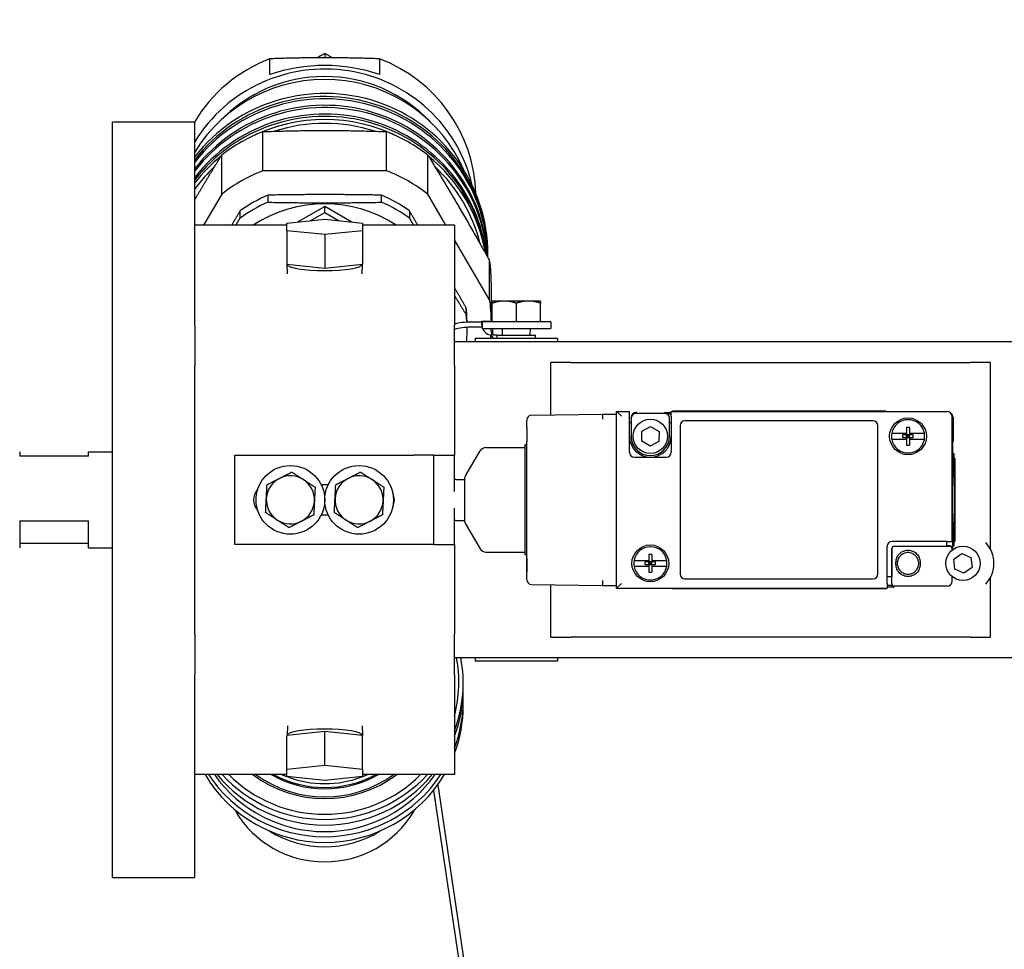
# Model space of a CAD drawing. Header units: inches. Extents: x 36 to 1719, y -84 to 1122.
# Tile 467 of 558: x 632.84 to 641.79, y 812.53 to 820.99. Entities that reach past the tile are written whole.
import ezdxf

# ---------------------------------------------------------------- set-up
doc = ezdxf.new("R2010")
doc.units = ezdxf.units.IN
doc.header["$LTSCALE"] = 48
doc.header["$MEASUREMENT"] = 0
doc.layers.add('Dimension (ANSI)', color=7, linetype='Continuous', lineweight=25)
doc.layers.add('Visible (ANSI)', color=7, linetype='Continuous', lineweight=30)
doc.styles.add('Note Text (ANSI)', font='tahoma.ttf')
doc.dimstyles.new('Architectural (ANSI)', dxfattribs={"dimscale": 48, "dimtxt": 0.125, "dimasz": 0.098425, "dimexe": 0.125, "dimexo": 0.0625, "dimgap": 0.031496, "dimtad": 0, "dimtih": 1, "dimtoh": 1, "dimdec": 4, "dimrnd": 1e-08, "dimzin": 3, "dimdsep": 46, "dimlunit": 4, "dimtxsty": 'Note Text (ANSI)', "dimcen": 0.09, "dimdle": 0.393701, "dimclrd": 256, "dimclre": 256, "dimclrt": 256, "dimadec": 0, "dimazin": 3, "dimtfac": 0.96, "dimtofl": 0, "dimtmove": 0, "dimatfit": 3, "dimfxl": 1, "dimfrac": 2, "dimtolj": 1, "dimtzin": 12, "dimlwd": -1, "dimlwe": -1, "dimarcsym": 0})

# ---------------------------------------------------------------- blocks, each defined once
blk = doc.blocks.new('*D22')
at = {"layer": 'Defpoints', "color": 0, "transparency": 16777216}
for p in [(690.0142, 1004.0529), (597.7408, 757.4914), (727.9177, 757.4914)]:
    blk.add_point(p, dxfattribs=at)
at = {"layer": 'Dimension (ANSI)', "transparency": 16777216}
for p, q in [((687.0142, 1004.0529), (591.7408, 1004.0529)), ((597.7408, 999.3285), (597.7408, 903.5717)), ((597.7408, 762.2158), (597.7408, 892.9726)), ((724.9177, 757.4914), (591.7408, 757.4914))]:
    blk.add_line(p, q, dxfattribs=at)
for points in [[(596.9534, 999.3285), (598.5282, 999.3285), (597.7408, 1004.0529)], [(596.9534, 762.2158), (598.5282, 762.2158), (597.7408, 757.4914)]]:
    blk.add_solid(points, dxfattribs=at)
at = {"layer": 'Dimension (ANSI)', "transparency": 16777216, "insert": (577.7824, 902.0599), "char_height": 6, "attachment_point": 1, "style": 'Note Text (ANSI)'}
blk.add_mtext('\\A1;20\'-6 9/16"', dxfattribs=at)

msp = doc.modelspace()

# ---------------------------------------------------------------- linework, layer by layer
at = {"layer": 'Visible (ANSI)'}
for p, q in [((635.61158, 820.67941), (635.54049, 820.63899)), ((635.61158, 820.67941), (635.61158, 820.63919)), ((635.68266, 820.63899), (635.61158, 820.67941)), ((635.11192, 820.48638), (635.11192, 820.62976)), ((636.11124, 820.62976), (636.11124, 820.48638)), ((634.43048, 820.0539), (633.68048, 820.0539)), ((633.68048, 813.1789), (633.68048, 820.0539)), ((634.43048, 818.29607), (634.43048, 820.0539)), ((635.04853, 819.61121), (635.04853, 819.96712)), ((636.17463, 819.61121), (636.17463, 819.96712)), ((634.67435, 819.39846), (634.67435, 819.75437)), ((636.54881, 819.39846), (636.54881, 819.75437)), ((636.17463, 819.61121), (635.04853, 819.61121)), ((634.67435, 819.39846), (634.50899, 819.1164)), ((635.09499, 819.38929), (635.09499, 819.32469)), ((636.12817, 819.32469), (636.12817, 819.38929)), ((636.71417, 819.1164), (636.54881, 819.39846)), ((634.84147, 819.18055), (634.84147, 819.24515)), ((635.61158, 819.28532), (635.36447, 819.14482)), ((635.47941, 819.15634), (635.61158, 819.23149)), ((635.85869, 819.14482), (635.61158, 819.28532)), ((635.61158, 819.23149), (635.61158, 819.28532)), ((635.61158, 819.23149), (635.74374, 819.15634)), ((636.38169, 819.24515), (636.38169, 819.18055)), ((635.26658, 819.135), (635.61158, 819.16959)), ((635.26658, 819.06583), (635.26658, 819.135)), ((635.61158, 819.16959), (635.95658, 819.135)), ((635.95658, 819.135), (635.95658, 819.06583)), ((635.26658, 819.1164), (634.43048, 819.1164)), ((635.26658, 819.06583), (635.26658, 818.76054)), ((635.61158, 819.03124), (635.26658, 819.06583)), ((635.95658, 819.06583), (635.61158, 819.03124)), ((635.61158, 819.03124), (635.61158, 818.72595)), ((636.79268, 819.1164), (635.95658, 819.1164)), ((635.95658, 819.06583), (635.95658, 818.76054)), ((636.79268, 819.1164), (636.79268, 818.20745)), ((637.11185, 818.43805), (636.79268, 818.98247)), ((637.09658, 818.82421), (637.09658, 818.852)), ((635.26658, 818.76054), (635.61158, 818.72595)), ((635.27164, 818.6717), (635.26883, 818.76031)), ((635.61158, 818.72595), (635.95658, 818.76054)), ((635.95152, 818.6717), (635.95433, 818.76031)), ((637.11185, 818.43805), (637.11185, 818.79396)), ((637.12733, 818.2414), (637.12733, 818.58121)), ((637.24568, 818.42565), (637.13618, 818.42565)), ((637.13618, 818.23765), (637.13618, 818.40609)), ((637.46468, 818.42565), (637.24568, 818.42565)), ((637.35518, 818.23765), (637.35518, 818.40609)), ((637.57418, 818.42565), (637.46468, 818.42565)), ((637.57418, 818.23765), (637.57418, 818.40609)), ((636.89828, 818.29938), (636.89828, 818.36398)), ((634.43048, 818.20745), (634.43048, 818.29607)), ((637.04189, 818.23365), (636.93564, 818.23365)), ((637.04189, 818.2414), (637.13618, 818.2414)), ((637.04189, 818.21015), (637.04189, 818.2414)), ((637.66768, 818.23765), (637.04268, 818.23765)), ((637.04268, 818.23765), (637.04268, 818.17515)), ((637.24568, 818.23765), (637.13618, 818.23765)), ((637.13618, 818.23765), (637.13618, 818.23765)), ((637.35518, 818.23765), (637.24568, 818.23765)), ((637.46468, 818.23765), (637.35518, 818.23765)), ((637.57418, 818.23765), (637.46468, 818.23765)), ((637.57418, 818.23765), (637.57418, 818.23765)), ((637.66768, 818.23765), (637.66768, 818.17515)), ((634.43048, 818.20745), (634.43048, 817.83814)), ((636.79268, 817.83814), (636.79268, 818.20745)), ((636.90658, 818.15523), (636.90658, 818.18592)), ((637.04268, 818.18665), (636.93564, 818.18665)), ((637.04268, 818.17515), (637.66768, 818.17515)), ((637.12622, 818.14765), (637.12622, 818.17515)), ((637.13827, 818.17515), (637.13827, 818.14765)), ((637.23003, 818.1164), (637.22768, 818.17515)), ((637.48033, 818.1164), (637.48268, 818.17515)), ((642.66768, 818.0539), (636.79268, 818.0539)), ((636.98018, 818.08515), (636.98018, 818.0539)), ((637.73018, 818.08515), (636.98018, 818.08515)), ((637.1284, 818.1164), (637.12945, 818.1164)), ((637.18153, 818.1164), (637.15032, 818.1164)), ((637.18153, 818.1164), (637.52883, 818.1164)), ((637.18153, 818.08515), (637.18153, 818.1164)), ((637.52883, 818.08515), (637.52883, 818.1164)), ((637.73018, 818.08515), (637.73018, 818.0539)), ((637.66768, 817.38899), (637.66768, 817.8664)), ((637.85079, 817.8664), (637.66768, 817.8664)), ((637.85079, 817.8664), (641.48457, 817.8664)), ((641.66768, 817.8664), (641.48457, 817.8664)), ((641.66768, 816.1667), (641.66768, 817.8664)), ((634.43048, 815.39465), (634.43048, 817.83814)), ((636.79268, 817.83814), (636.79268, 817.02265)), ((638.26493, 815.8114), (638.26493, 817.4214)), ((638.26493, 817.4214), (638.38393, 817.4214)), ((638.26493, 817.4214), (638.30993, 817.3764)), ((638.38393, 817.3764), (638.38393, 817.4214)), ((638.76393, 817.3764), (638.76393, 817.4214)), ((638.76393, 817.4214), (641.27293, 817.4214)), ((638.77393, 817.42624), (640.71793, 817.42624)), ((637.44893, 817.27593), (637.44893, 817.34126)), ((637.49322, 817.38625), (638.13893, 817.3964)), ((638.13893, 817.3964), (638.26493, 817.3964)), ((638.38393, 817.0494), (638.38393, 817.3764)), ((638.39893, 817.35728), (638.39893, 817.36568)), ((638.39893, 817.35728), (638.39893, 817.1944)), ((638.44964, 817.41069), (638.44393, 817.41069)), ((638.70393, 817.40228), (638.44393, 817.40228)), ((638.70393, 817.41069), (638.76393, 817.41069)), ((638.76393, 817.3964), (638.72741, 817.3964)), ((638.74893, 817.358), (638.74893, 817.35728)), ((638.74893, 817.1944), (638.74893, 817.35728)), ((638.76393, 817.3764), (638.76393, 817.0494)), ((640.59893, 817.3364), (638.88893, 817.3364)), ((641.31793, 816.2384), (641.31793, 817.3764)), ((641.32722, 817.36569), (641.32722, 817.1464)), ((637.44893, 817.27593), (637.44893, 817.14686)), ((638.38393, 817.3194), (638.38909, 817.3194)), ((638.39893, 817.3164), (638.38393, 817.3164)), ((638.38893, 817.3194), (638.38893, 817.3164)), ((638.49536, 817.15038), (638.49652, 817.24043)), ((638.49652, 817.24043), (638.57509, 817.28446)), ((638.57509, 817.28446), (638.65251, 817.23842)), ((638.65251, 817.23842), (638.65134, 817.14836)), ((638.76393, 817.3164), (638.74893, 817.3164)), ((638.84393, 817.2914), (638.84393, 815.9414)), ((640.64393, 815.9414), (640.64393, 817.2914)), ((640.90393, 817.27395), (640.90393, 817.2219)), ((640.93193, 817.27395), (640.93193, 817.2219)), ((637.44893, 816.08593), (637.44893, 817.14686)), ((638.57277, 817.10434), (638.49536, 817.15038)), ((638.65134, 817.14836), (638.57277, 817.10434)), ((640.7692, 817.2219), (640.90393, 817.2219)), ((640.90393, 817.1669), (640.7692, 817.1669)), ((640.87174, 817.1804), (640.87174, 817.2084)), ((640.90393, 817.2084), (640.87174, 817.2084)), ((640.90393, 817.1804), (640.87174, 817.1804)), ((640.90393, 817.2219), (640.90393, 817.2084)), ((640.90393, 817.1804), (640.90393, 817.2084)), ((640.91793, 817.1944), (640.90393, 817.2084)), ((640.93193, 817.2084), (640.90393, 817.2084)), ((640.90393, 817.1804), (640.91793, 817.1944)), ((640.90393, 817.1804), (640.90393, 817.1669)), ((640.93193, 817.1804), (640.90393, 817.1804)), ((640.90393, 817.1669), (640.90393, 817.11485)), ((640.93193, 817.2084), (640.91793, 817.1944)), ((640.91793, 817.1944), (640.93193, 817.1804)), ((640.93193, 817.2219), (641.06666, 817.2219)), ((640.93193, 817.2219), (640.93193, 817.2084)), ((640.96413, 817.2084), (640.93193, 817.2084)), ((640.93193, 817.1804), (640.93193, 817.2084)), ((640.96413, 817.1804), (640.93193, 817.1804)), ((640.93193, 817.1804), (640.93193, 817.1669)), ((640.93193, 817.1669), (640.93193, 817.11485)), ((641.06666, 817.1669), (640.93193, 817.1669)), ((640.96413, 817.1804), (640.96413, 817.2084)), ((641.32188, 817.1464), (641.31793, 817.1464)), ((641.32188, 817.1464), (641.32188, 816.1734)), ((641.32722, 817.1464), (641.32188, 817.1464)), ((636.89231, 816.83554), (637.0265, 817.06199)), ((637.07812, 817.0914), (637.43393, 817.0914)), ((637.43393, 816.1164), (637.43393, 817.1164)), ((637.44893, 817.1164), (637.43393, 817.1164)), ((632.83673, 817.0539), (632.83673, 817.01434)), ((633.46173, 817.01434), (632.83673, 817.01434)), ((633.46173, 817.01434), (633.46173, 817.0539)), ((633.46173, 817.0539), (633.68048, 817.0539)), ((634.79268, 817.02265), (636.41768, 817.02265)), ((634.79268, 816.21015), (634.79268, 817.02265)), ((636.60518, 817.02265), (636.41768, 817.02265)), ((636.60518, 817.02265), (636.79268, 817.02265)), ((636.60518, 816.21015), (636.60518, 817.02265)), ((636.79268, 816.69309), (636.79268, 817.02265)), ((638.42893, 817.0044), (638.71893, 817.0044)), ((641.34277, 816.9944), (641.34277, 816.2384)), ((636.80293, 816.8029), (636.88393, 816.8029)), ((636.88393, 816.80496), (636.88393, 816.42784)), ((635.57815, 816.75702), (635.64501, 816.75702)), ((636.79268, 816.21015), (636.79268, 816.5397)), ((635.64501, 816.47577), (635.57815, 816.47577)), ((636.80293, 816.4299), (636.88393, 816.4299)), ((632.83673, 816.42653), (633.46173, 816.42653)), ((632.83673, 816.42653), (632.83673, 816.1789)), ((633.46173, 816.1789), (633.46173, 816.42653)), ((636.89231, 816.39725), (637.0265, 816.17081)), ((633.46173, 816.21845), (632.83673, 816.21845)), ((633.46173, 816.1789), (633.68048, 816.1789)), ((636.41768, 816.21015), (634.79268, 816.21015)), ((636.60518, 816.21015), (636.41768, 816.21015)), ((636.60518, 816.21015), (636.79268, 816.21015)), ((636.79268, 816.21015), (636.79268, 815.39465)), ((640.72793, 815.8564), (640.72793, 816.1934)), ((640.77179, 816.1734), (640.77179, 816.05102)), ((640.77205, 815.8514), (640.77205, 816.1734)), ((641.27293, 816.2384), (640.77293, 816.2384)), ((640.79293, 816.19454), (641.26893, 816.19454)), ((640.79293, 816.19428), (641.29793, 816.19428)), ((641.26893, 816.2384), (641.26893, 816.19454)), ((641.29793, 816.19735), (641.26893, 816.19735)), ((641.27293, 816.2384), (641.31793, 816.2384)), ((641.31882, 816.15907), (641.31882, 816.1734)), ((637.07812, 816.1414), (637.43393, 816.1414)), ((637.44893, 816.1164), (637.43393, 816.1164)), ((637.44893, 815.95686), (637.44893, 816.08593)), ((638.55993, 816.11795), (638.55993, 816.0659)), ((638.58793, 816.11795), (638.58793, 816.0659)), ((641.33543, 816.0751), (641.40834, 816.12798)), ((641.34477, 815.98552), (641.33543, 816.0751)), ((641.40834, 816.12798), (641.49059, 816.09128)), ((641.49059, 816.09128), (641.49993, 816.0017)), ((638.4252, 816.0659), (638.55993, 816.0659)), ((638.55993, 816.0109), (638.4252, 816.0109)), ((638.52774, 816.0244), (638.52774, 816.0524)), ((638.55993, 816.0524), (638.52774, 816.0524)), ((638.55993, 816.0244), (638.52774, 816.0244)), ((638.55993, 816.0659), (638.55993, 816.0524)), ((638.55993, 816.0244), (638.55993, 816.0524)), ((638.57393, 816.0384), (638.55993, 816.0524)), ((638.58793, 816.0524), (638.55993, 816.0524)), ((638.55993, 816.0244), (638.57393, 816.0384)), ((638.55993, 816.0244), (638.55993, 816.0109)), ((638.58793, 816.0244), (638.55993, 816.0244)), ((638.55993, 816.0109), (638.55993, 815.95885)), ((638.58793, 816.0524), (638.57393, 816.0384)), ((638.57393, 816.0384), (638.58793, 816.0244)), ((638.58793, 816.0659), (638.72266, 816.0659)), ((638.58793, 816.0659), (638.58793, 816.0524)), ((638.62013, 816.0524), (638.58793, 816.0524)), ((638.58793, 816.0244), (638.58793, 816.0524)), ((638.62013, 816.0244), (638.58793, 816.0244)), ((638.58793, 816.0244), (638.58793, 816.0109)), ((638.58793, 816.0109), (638.58793, 815.95885)), ((638.72266, 816.0109), (638.58793, 816.0109)), ((638.62013, 816.0244), (638.62013, 816.0524)), ((640.77179, 816.01977), (640.77179, 815.9164)), ((640.80793, 816.02839), (640.80793, 816.04841)), ((641.02793, 816.04841), (641.02793, 816.02838)), ((641.42702, 815.94882), (641.34477, 815.98552)), ((641.49993, 816.0017), (641.42702, 815.94882)), ((637.44893, 815.89154), (637.44893, 815.95686)), ((638.88893, 815.8964), (640.59893, 815.8964)), ((640.77179, 815.9164), (640.72793, 815.9164)), ((640.77132, 815.8514), (640.77132, 815.9164)), ((641.31882, 815.87551), (641.31882, 815.91772)), ((641.66768, 815.3664), (641.66768, 815.9101)), ((637.49322, 815.84654), (638.13893, 815.8364)), ((637.66768, 815.3664), (637.66768, 815.8438)), ((638.13893, 815.8364), (638.26493, 815.8364)), ((638.26493, 815.8114), (638.30993, 815.8564)), ((638.26493, 815.8114), (640.72793, 815.8114)), ((640.71793, 815.80655), (638.77393, 815.80655)), ((640.72793, 815.8564), (640.72793, 815.8114)), ((640.77738, 815.8364), (640.72793, 815.8364)), ((640.79293, 815.82211), (640.72793, 815.82211)), ((641.27382, 815.83051), (640.79293, 815.83051)), ((634.43048, 815.39465), (634.43048, 815.02535)), ((636.79268, 815.02535), (636.79268, 815.39465)), ((637.66768, 815.3664), (637.85079, 815.3664)), ((641.48457, 815.3664), (637.85079, 815.3664)), ((641.48457, 815.3664), (641.66768, 815.3664)), ((641.87015, 815.1789), (636.79268, 815.1789)), ((636.98018, 815.1789), (636.98018, 815.14765)), ((637.73018, 815.1789), (637.73018, 815.14765)), ((637.73018, 815.14765), (636.98018, 815.14765)), ((634.43048, 814.93673), (634.43048, 815.02535)), ((636.79268, 815.02535), (636.79268, 814.1164)), ((634.43048, 813.1789), (634.43048, 814.93673)), ((636.87158, 814.89786), (636.87158, 814.94909)), ((636.87158, 814.74053), (636.87158, 814.79176)), ((635.27164, 814.5611), (635.26883, 814.47249)), ((635.95152, 814.5611), (635.95433, 814.47249)), ((635.61158, 814.50685), (635.26658, 814.47226)), ((635.26658, 814.16697), (635.26658, 814.47226)), ((635.95658, 814.47226), (635.61158, 814.50685)), ((635.61158, 814.20156), (635.61158, 814.50685)), ((635.95658, 814.16697), (635.95658, 814.47226)), ((635.26658, 814.16697), (635.61158, 814.20156)), ((635.61158, 814.20156), (635.95658, 814.16697)), ((635.26658, 814.1164), (634.43048, 814.1164)), ((635.26658, 814.09779), (635.26658, 814.16697)), ((635.95658, 814.16697), (635.95658, 814.09779)), ((636.79268, 814.1164), (635.95658, 814.1164)), ((635.61158, 814.06321), (635.26658, 814.09779)), ((635.95658, 814.09779), (635.61158, 814.06321)), ((636.64033, 814.02407), (636.93285, 812.05996)), ((636.6006, 813.97173), (636.88637, 812.05304)), ((634.80158, 813.79005), (634.80158, 813.78069)), ((636.42158, 813.78069), (636.42158, 813.79005)), ((633.68048, 813.1789), (634.43048, 813.1789))]:
    msp.add_line(p, q, dxfattribs=at)
for centre, radius in [((638.57393, 817.1944), 0.156), ((640.91793, 817.1944), 0.1675), ((635.29908, 816.6164), 0.3125), ((635.92408, 816.6164), 0.3125), ((638.57393, 816.0384), 0.1675), ((641.41768, 816.0384), 0.156)]:
    msp.add_circle(centre, radius, dxfattribs=at)
for centre, radius, start, end in [((641.27293, 817.3764), 0.045, 0, 90), ((637.49393, 817.34126), 0.045, 90.9, 180), ((638.70393, 817.36569), 0.045, 43.032225, 89.999339), ((638.88893, 817.2914), 0.045, 90, 180), ((640.59893, 817.2914), 0.045, 0, 90), ((640.91793, 817.1944), 0.15125, 10.475682, 169.524318), ((638.57393, 817.1944), 0.19, 180, 270), ((638.57393, 817.1944), 0.175, 180, 0), ((638.57393, 817.1944), 0.19, 270, 0), ((640.91793, 817.1944), 0.15125, 169.524318, 190.475682), ((640.91793, 817.1944), 0.15125, 190.475682, 349.524318), ((640.91793, 817.1944), 0.15125, 349.524318, 10.475682), ((637.07812, 817.0314), 0.06, 90, 149.349332), ((638.42893, 817.0494), 0.045, 180, 270), ((638.71893, 817.0494), 0.045, 270, 0), ((635.29908, 816.6164), 0.219, 117.153113, 177.153113), ((635.29908, 816.6164), 0.219, 57.153113, 117.153113), ((635.29908, 816.6164), 0.219, 357.153113, 57.153113), ((635.92408, 816.6164), 0.219, 117.153113, 177.153113), ((635.92408, 816.6164), 0.219, 57.153113, 117.153113), ((635.92408, 816.6164), 0.219, 357.153113, 57.153113), ((636.80293, 816.7429), 0.06, 90, 99.83907), ((636.94393, 816.80496), 0.06, 149.349332, 180), ((635.10518, 816.6164), 0.14062, 137.621593, 222.378407), ((635.29908, 816.6164), 0.219, 177.153113, 237.153113), ((635.92408, 816.6164), 0.219, 177.153113, 237.153113), ((636.10518, 816.6164), 0.14062, 332.26429, 27.73571), ((635.29908, 816.6164), 0.219, 297.153113, 357.153113), ((635.92408, 816.6164), 0.219, 297.153113, 357.153113), ((635.29908, 816.6164), 0.219, 237.153113, 297.153113), ((635.92408, 816.6164), 0.219, 237.153113, 297.153113), ((636.80293, 816.4899), 0.06, 260.16093, 270), ((636.94393, 816.42784), 0.06, 180, 210.650668), ((637.07812, 816.2014), 0.06, 210.650668, 270), ((638.57393, 816.0384), 0.15125, 10.475682, 169.524318), ((640.77293, 816.1934), 0.045, 90, 180), ((640.79293, 816.1734), 0.02114, 90, 180), ((640.79293, 816.1734), 0.02089, 90, 180), ((641.29793, 816.1734), 0.02395, 0, 90), ((641.29793, 816.1734), 0.02089, 0, 90), ((641.41768, 816.0384), 0.281, 317.39176, 42.60824), ((638.57393, 816.0384), 0.15125, 169.524318, 190.475682), ((638.57393, 816.0384), 0.15125, 190.475682, 349.524318), ((638.57393, 816.0384), 0.15125, 349.524318, 10.475682), ((640.91293, 816.0354), 0.142, 173.682322, 186.317678), ((640.91793, 816.0384), 0.098, 179.707673, 180.292327), ((640.91793, 816.0384), 0.098, 359.707673, 0.292327), ((638.88893, 815.9414), 0.045, 180, 270), ((640.59893, 815.9414), 0.045, 270, 0), ((637.49393, 815.89154), 0.045, 180, 269.1), ((640.79293, 815.8514), 0.02929, 210.804289, 270), ((640.79293, 815.8514), 0.02161, 180, 223.960144), ((640.79293, 815.8514), 0.02089, 180, 270)]:
    msp.add_arc(centre, radius, start, end, dxfattribs=at)
for centre, major_axis, ratio, start_param, end_param in [((635.61158, 819.36823), (-1.375, 0), 0.9848078, 5.0842951, 5.7522226), ((635.61158, 819.18212), (1.375, 0), 0.9848078, 0.2211796, 2.6040774), ((635.61158, 819.35327), (1.375, 0), 0.8845519, 1.1988902, 1.9427025), ((635.61158, 819.36823), (1.375, 0), 0.9848078, 0.0276302, 1.1988902), ((635.61158, 819.08797), (-1.375, 0), 0.9848078, 3.5425537, 5.7456701), ((635.61158, 819.17585), (-1.3125, 0), 0.9848078, 3.8935484, 5.5312295), ((635.61158, 818.852), (1.485, 0), 0.9848078, 0, 2.4903896), ((635.61158, 818.82421), (1.485, 0), 0.9848078, 6.2810734, 8.7735749), ((635.61158, 818.80338), (1.485, 0), 0.9848078, 0.0122688, 2.4903896), ((635.61158, 818.74434), (1.485, 0), 0.9848078, 0.0552884, 2.4903896), ((635.61158, 818.7235), (1.485, 0), 0.9848078, 0.0714101, 2.4903896), ((635.61158, 818.66446), (1.485, 0), 0.9848078, 0.1204846, 2.4903896), ((635.61158, 818.64362), (1.485, 0), 0.9848078, 0.1392749, 2.4903896), ((635.61158, 818.61497), (-1.485, 0), 0.9848078, 4.2491849, 5.175593), ((635.61158, 818.60976), (1.455, 0), 0.9848078, 1.2527699, 1.8888228), ((635.61158, 818.58121), (1.51575, 0), 0.9848078, 1.9513834, 2.2374068), ((635.61158, 818.58121), (1.51575, 0), 0.9848078, 0.9041859, 1.1902092), ((635.61158, 818.61497), (-1.485, 0), 0.9848078, 5.4006784, 5.6319822), ((635.61158, 818.61497), (1.485, 0), 0.9848078, 0.1667148, 0.8825069), ((635.61158, 818.60976), (1.455, 0), 0.9848078, 2.3297463, 2.517946), ((635.61158, 818.2253), (-1.51575, 0), 0.9848078, 5.0929761, 5.3789995), ((635.61158, 818.2253), (-1.51575, 0), 0.9848078, 4.0457785, 4.3318019), ((635.61158, 818.60976), (1.455, 0), 0.9848078, 0.23687, 0.8118464), ((635.61158, 818.21984), (-1.295, 0), 0.9848078, 5.122721, 5.3492545), ((635.61158, 818.21984), (-1.295, 0), 0.9848078, 4.0755235, 4.3020569), ((635.61158, 818.15523), (1.295, 0), 0.9848078, 1.9811284, 2.2076618), ((635.61158, 818.14977), (-1.1775, 0), 0.9848078, 4.1271557, 5.2976222), ((635.61158, 818.15523), (1.295, 0), 0.9848078, 0.9339308, 1.1604643), ((635.61158, 818.76156), (0.34278, 0), 0.1736482, 3.1626765, 6.2621014), ((635.61158, 818.58121), (1.51575, 0), 0.9848078, 0, 0.1430117), ((635.61158, 818.2253), (1.51575, 0), 0.9848078, 0.0107829, 0.1430117), ((635.61158, 818.21984), (1.295, 0), 0.9848078, 0.0103031, 0.1132667), ((635.61158, 818.15523), (1.295, 0), 0.9848078, 0.0609077, 0.1132667), ((635.61158, 818.15523), (1.295, 0), 0.9848078, 6.2036436, 6.3072376), ((637.1284, 818.21015), (0, 0.09375), 0.9227009, 1.5707963, 1.7059854), ((637.1284, 818.21015), (0, -0.09375), 0.9227009, 5.0949885, 6.2831853), ((637.15032, 818.14765), (0, -0.0625), 0.3855165, 4.712389, 6.2831853), ((637.15032, 818.14765), (0, -0.03125), 0.3855165, 4.712389, 6.2831853), ((635.61158, 818.2253), (1.51575, 0), 0.9848078, 6.1891548, 6.2102727), ((638.13929, 817.3514), (-0.00035, 0.045), 0.0078532, 0, 1.570673), ((638.44393, 817.36568), (0, -0.04501), 0.9998766, 3.1415927, 4.712389), ((638.44393, 817.35728), (0, -0.04501), 0.9998766, 3.1415927, 4.712389), ((638.70393, 817.35728), (0, -0.04501), 0.9998766, 1.5707963, 3.1415927), ((638.70393, 817.358), (0, 0.04501), 0.9998766, 4.712389, 5.7343894), ((641.28222, 817.36568), (0.03183, 0.03183), 0.9997533, 5.4979105, 6.3707901), ((640.91793, 817.12479), (-0.26926, 0), 0.5546972, 4.6603719, 4.7644061), ((640.91793, 817.26401), (0.26926, 0), 0.5546972, 4.6603719, 4.7644061), ((638.57393, 815.96879), (-0.26926, 0), 0.5546972, 4.6603719, 4.7644061), ((638.57393, 816.10801), (0.26926, 0), 0.5546972, 4.6603719, 4.7644061), ((638.13929, 815.8814), (-0.00035, -0.045), 0.0078532, 4.7125123, 6.2831853), ((641.27381, 815.87552), (0.03183, -0.03183), 0.9997533, 5.4979105, 7.0684601), ((635.61158, 814.95603), (1.22, 0), 0.9848078, 6.029989, 6.4697608), ((635.61158, 814.94909), (1.26, 0), 0.9848078, 5.9274275, 6.4694647), ((635.61158, 814.89786), (1.26, 0), 0.9848078, 5.9274275, 6.2831853), ((635.61158, 814.79176), (1.26, 0), 0.9848078, 5.9274275, 6.3259506), ((635.61158, 814.74053), (1.26, 0), 0.9848078, 5.9274275, 6.2831853), ((635.61158, 814.47124), (-0.34278, 0), 0.1736482, 3.1626765, 6.2621014), ((635.61158, 814.74053), (-1.26, 0), 0.9848078, 0.5270527, 2.6145399), ((635.61158, 814.79176), (1.26, 0), 0.9848078, 3.7171127, 5.7076653), ((635.61158, 814.79871), (1.22, 0), 0.9848078, 3.7455416, 5.6792363), ((635.61158, 814.89786), (1.26, 0), 0.9848078, 3.8228571, 5.6019209), ((635.61158, 814.94909), (1.26, 0), 0.9848078, 3.8772284, 5.5475496), ((635.61158, 814.95603), (-1.22, 0), 0.9848078, 0.7737769, 2.3678158), ((635.61158, 814.95603), (1.075, 0), 0.9848078, 4.0574812, 5.3672967), ((635.61158, 814.95256), (-1.055, 0), 0.9848078, 0.9353327, 2.20626), ((635.61158, 814.94014), (-0.9685, 0), 0.9848078, 1.0424825, 2.0991102), ((635.61158, 814.95265), (-0.9685, 0), 0.9848078, 1.0690972, 2.0724954), ((635.61158, 814.95786), (-0.9385, 0), 0.9848078, 1.1443219, 1.1943608), ((635.61158, 814.95786), (-0.9385, 0), 0.9848078, 1.9472318, 1.9972708), ((635.61158, 814.95786), (-0.9385, 0), 0.9848078, 1.1964875, 1.9451052), ((635.61158, 814.24554), (-0.9375, 0), 0.9848078, 0.5276355, 2.6139572), ((635.61158, 814.3817), (-0.9375, 0), 0.9848078, 1.0028281, 2.1387646)]:
    msp.add_ellipse(centre, major_axis=major_axis, ratio=ratio, start_param=start_param, end_param=end_param, dxfattribs=at)
msp.add_ellipse((641.33283, 816.6164), major_axis=(0, 0.42484), ratio=0.0157112, dxfattribs=at)
for points, weights in [([(636.11124, 820.62976), (635.61158, 820.64797), (635.11192, 820.62976)], [1.56415500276, 1.67893296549, 1.56415500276]), ([(635.04853, 819.96712), (635.61158, 819.98809), (636.17463, 819.96712)], [2.21447559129, 2.38514020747, 2.21447559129]), ([(634.43048, 819.34905), (634.54798, 819.54822), (634.67435, 819.75437)], [2.29816436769, 2.28796533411, 2.21447559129]), ([(636.54881, 819.75437), (636.83033, 819.29513), (637.11185, 818.79396)], [2.21447559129, 2.38514020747, 2.21447559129]), ([(636.12817, 819.38929), (635.61158, 819.39888), (635.09499, 819.38929)], [1, 1.09052631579, 1]), ([(635.09499, 819.32469), (635.61158, 819.3151), (636.12817, 819.32469)], [1, 1.09052631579, 1]), ([(634.84147, 819.24515), (634.80219, 819.17961), (634.76453, 819.1164)], [1, 1.0127844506, 1.02195796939]), ([(636.45863, 819.1164), (636.42097, 819.17961), (636.38169, 819.24515)], [1.02195796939, 1.0127844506, 1]), ([(634.80462, 819.1164), (634.82284, 819.14809), (634.84147, 819.18055)], [1.01124318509, 1.00602221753, 1]), ([(636.38169, 819.18055), (636.40031, 819.14809), (636.41854, 819.1164)], [1, 1.00602221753, 1.01124318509]), ([(636.89828, 818.36398), (636.84404, 818.45851), (636.79268, 818.54731)], [1, 1.01774156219, 1.02852905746]), ([(636.79268, 818.4763), (636.84404, 818.38988), (636.89828, 818.29938)], [1.02852905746, 1.01774156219, 1]), ([(637.13618, 818.40609), (637.13618, 818.42565), (637.13618, 818.42565)], [1, 1.0379548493, 1]), ([(637.24568, 818.42565), (637.19486, 818.42565), (637.13618, 818.40609)], [1, 1.0379548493, 1]), ([(637.35518, 818.40609), (637.2965, 818.42565), (637.24568, 818.42565)], [1, 1.0379548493, 1]), ([(637.46468, 818.42565), (637.41386, 818.42565), (637.35518, 818.40609)], [1, 1.0379548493, 1]), ([(637.57418, 818.40609), (637.5155, 818.42565), (637.46468, 818.42565)], [1, 1.0379548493, 1]), ([(637.57418, 818.42565), (637.57418, 818.42565), (637.57418, 818.40609)], [1, 1.0379548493, 1]), ([(635.08663, 816.75356), (635.14692, 816.78448), (635.19913, 816.81126)], [1, 1.0379548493, 1]), ([(635.19913, 816.81126), (635.25135, 816.83804), (635.31164, 816.86897)], [1, 1.0379548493, 1]), ([(635.31164, 816.86897), (635.36856, 816.83221), (635.41786, 816.80038)], [1, 1.0379548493, 1]), ([(635.41786, 816.80038), (635.46716, 816.76856), (635.52409, 816.7318)], [1, 1.0379548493, 1]), ([(635.71163, 816.75356), (635.77192, 816.78448), (635.82413, 816.81126)], [1, 1.0379548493, 1]), ([(635.82413, 816.81126), (635.87635, 816.83804), (635.93664, 816.86897)], [1, 1.0379548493, 1]), ([(635.93664, 816.86897), (635.99356, 816.83221), (636.04286, 816.80038)], [1, 1.0379548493, 1]), ([(636.04286, 816.80038), (636.09216, 816.76856), (636.14909, 816.7318)], [1, 1.0379548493, 1]), ([(635.08035, 816.62727), (635.08326, 816.68588), (635.08663, 816.75356)], [1, 1.0379548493, 1]), ([(635.52409, 816.7318), (635.52072, 816.66413), (635.51781, 816.60552)], [1, 1.0379548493, 1]), ([(635.70535, 816.62727), (635.70826, 816.68588), (635.71163, 816.75356)], [1, 1.0379548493, 1]), ([(636.14909, 816.7318), (636.14572, 816.66413), (636.14281, 816.60552)], [1, 1.0379548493, 1]), ([(635.07407, 816.50099), (635.07744, 816.56867), (635.08035, 816.62727)], [1, 1.0379548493, 1]), ([(635.69907, 816.50099), (635.70244, 816.56867), (635.70535, 816.62727)], [1, 1.0379548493, 1]), ([(635.51781, 816.60552), (635.51489, 816.54691), (635.51153, 816.47924)], [1, 1.0379548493, 1]), ([(636.14281, 816.60552), (636.13989, 816.54691), (636.13653, 816.47924)], [1, 1.0379548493, 1]), ([(635.18029, 816.43241), (635.131, 816.46424), (635.07407, 816.50099)], [1, 1.0379548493, 1]), ([(635.28652, 816.36383), (635.22959, 816.40058), (635.18029, 816.43241)], [1, 1.0379548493, 1]), ([(635.51153, 816.47924), (635.45124, 816.44831), (635.39902, 816.42153)], [1, 1.0379548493, 1]), ([(635.80529, 816.43241), (635.756, 816.46424), (635.69907, 816.50099)], [1, 1.0379548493, 1]), ([(635.91152, 816.36383), (635.85459, 816.40058), (635.80529, 816.43241)], [1, 1.0379548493, 1]), ([(636.13653, 816.47924), (636.07624, 816.44831), (636.02402, 816.42153)], [1, 1.0379548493, 1]), ([(635.39902, 816.42153), (635.34681, 816.39475), (635.28652, 816.36383)], [1, 1.0379548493, 1]), ([(636.02402, 816.42153), (635.97181, 816.39475), (635.91152, 816.36383)], [1, 1.0379548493, 1])]:
    msp.add_rational_spline(points, weights, degree=2, dxfattribs=at)
for points in [[(636.93564, 818.23365), (636.8861, 818.23365), (636.83833, 818.22789), (636.79268, 818.21632)], [(636.93564, 818.18665), (636.88548, 818.18665), (636.83781, 818.18029), (636.79268, 818.16769)]]:
    msp.add_open_spline(points, degree=3, dxfattribs=at)
for points, knots in [([(637.44893, 817.27593), (637.44893, 817.27304), (637.449, 817.27008), (637.44977, 817.24951), (637.45154, 817.23002), (637.45154, 817.19278), (637.44977, 817.17328), (637.449, 817.15271), (637.44893, 817.14975), (637.44893, 817.14686)], [-0.9561865, -0.9561865, -0.9561865, -0.9561865, -0.93184232, -0.93184232, -0.78996331, -0.78996331, -0.6480843, -0.6480843, -0.62374011, -0.62374011, -0.62374011, -0.62374011]), ([(637.44893, 816.08593), (637.44893, 816.07833), (637.44941, 816.07019), (637.45075, 816.04842), (637.45154, 816.03439), (637.45154, 816.0084), (637.45075, 815.99438), (637.44941, 815.9726), (637.44893, 815.96446), (637.44893, 815.95686)], [0.98995015, 0.98995015, 0.98995015, 0.98995015, 1.05186153, 1.05186153, 1.15089595, 1.15089595, 1.24993038, 1.24993038, 1.31184176, 1.31184176, 1.31184176, 1.31184176]), ([(640.80793, 816.04841), (640.80794, 816.06279), (640.81078, 816.07715), (640.81631, 816.09049), (640.8218, 816.10376), (640.82995, 816.11598), (640.84015, 816.12618), (640.85032, 816.13635), (640.86252, 816.14451), (640.87584, 816.15002), (640.88914, 816.15553), (640.90353, 816.1584), (640.91793, 816.1584), (640.93233, 816.1584), (640.94673, 816.15553), (640.96003, 816.15002), (640.97334, 816.14451), (640.98555, 816.13635), (640.99571, 816.12618), (641.00592, 816.11598), (641.01406, 816.10376), (641.01956, 816.09049), (641.02508, 816.07715), (641.02793, 816.06279), (641.02793, 816.04841)], [0.00000101, 0.00000101, 0.00000101, 0.00000101, 0.10959, 0.10959, 0.10959, 0.21859106, 0.21859106, 0.21859106, 0.32722878, 0.32722878, 0.32722878, 0.43573179, 0.43573179, 0.43573179, 0.54423438, 0.54423438, 0.54423438, 0.65287048, 0.65287048, 0.65287048, 0.76186858, 0.76186858, 0.76186858, 0.8714584, 0.8714584, 0.8714584, 0.8714584]), ([(641.01593, 816.0389), (641.0159, 816.04561), (641.01516, 816.05232), (641.01376, 816.05888), (641.01249, 816.06481), (641.01068, 816.07063), (641.00833, 816.07625), (641.00808, 816.07683), (641.00783, 816.07742), (641.00757, 816.078), (641.00267, 816.08909), (640.99568, 816.09929), (640.98705, 816.10787), (640.98674, 816.10818), (640.98643, 816.10849), (640.98611, 816.1088), (640.97725, 816.11737), (640.96674, 816.12427), (640.95532, 816.12899), (640.95511, 816.12907), (640.9549, 816.12916), (640.95468, 816.12924), (640.94304, 816.13395), (640.93049, 816.1364), (640.91793, 816.1364), (640.90538, 816.1364), (640.89282, 816.13395), (640.88118, 816.12924), (640.88097, 816.12916), (640.88076, 816.12907), (640.88054, 816.12899), (640.86912, 816.12427), (640.85862, 816.11737), (640.84975, 816.1088), (640.84944, 816.10849), (640.84912, 816.10818), (640.84881, 816.10787), (640.84019, 816.09929), (640.83319, 816.08909), (640.82829, 816.078), (640.82803, 816.07742), (640.82778, 816.07683), (640.82754, 816.07625), (640.82519, 816.07063), (640.82337, 816.06481), (640.8221, 816.05888), (640.8207, 816.05232), (640.81997, 816.04561), (640.81993, 816.0389)], [0.000001, 0.000001, 0.000001, 0.000001, 0.05114108, 0.05114108, 0.05114108, 0.09735159, 0.09735159, 0.09735159, 0.1021795, 0.1021795, 0.1021795, 0.19421673, 0.19421673, 0.19421673, 0.19754383, 0.19754383, 0.19754383, 0.29080936, 0.29080936, 0.29080936, 0.29253335, 0.29253335, 0.29253335, 0.38730202, 0.38730202, 0.38730202, 0.48207069, 0.48207069, 0.48207069, 0.48379468, 0.48379468, 0.48379468, 0.57706021, 0.57706021, 0.57706021, 0.58038731, 0.58038731, 0.58038731, 0.67242454, 0.67242454, 0.67242454, 0.67725245, 0.67725245, 0.67725245, 0.72346296, 0.72346296, 0.72346296, 0.77460304, 0.77460304, 0.77460304, 0.77460304]), ([(641.02793, 816.02838), (641.02793, 816.014), (641.02508, 815.99964), (641.01956, 815.9863), (641.01406, 815.97303), (641.00592, 815.96082), (640.99571, 815.95062), (640.98555, 815.94045), (640.97334, 815.93229), (640.96003, 815.92677), (640.94673, 815.92126), (640.93233, 815.9184), (640.91793, 815.9184), (640.90353, 815.9184), (640.88914, 815.92126), (640.87584, 815.92677), (640.86252, 815.93229), (640.85032, 815.94045), (640.84015, 815.95062), (640.82995, 815.96082), (640.8218, 815.97303), (640.81631, 815.9863), (640.81078, 815.99964), (640.80794, 816.014), (640.80793, 816.02839)], [0.00000101, 0.00000101, 0.00000101, 0.00000101, 0.1095898, 0.1095898, 0.1095898, 0.21858893, 0.21858893, 0.21858893, 0.32722235, 0.32722235, 0.32722235, 0.43571814, 0.43571814, 0.43571814, 0.54421189, 0.54421189, 0.54421189, 0.65283747, 0.65283747, 0.65283747, 0.76182224, 0.76182224, 0.76182224, 0.87139766, 0.87139766, 0.87139766, 0.87139766]), ([(640.81993, 816.0379), (640.81997, 816.03119), (640.8207, 816.02448), (640.8221, 816.01792), (640.82337, 816.01199), (640.82519, 816.00616), (640.82754, 816.00055), (640.82778, 815.99996), (640.82803, 815.99938), (640.82829, 815.9988), (640.83319, 815.9877), (640.84019, 815.97751), (640.84881, 815.96892), (640.84912, 815.96861), (640.84944, 815.96831), (640.84975, 815.968), (640.85862, 815.95942), (640.86912, 815.95252), (640.88054, 815.94781), (640.88076, 815.94772), (640.88097, 815.94764), (640.88118, 815.94755), (640.89282, 815.94284), (640.90538, 815.9404), (640.91793, 815.9404), (640.93049, 815.9404), (640.94304, 815.94284), (640.95468, 815.94755), (640.9549, 815.94764), (640.95511, 815.94772), (640.95532, 815.94781), (640.96674, 815.95252), (640.97725, 815.95942), (640.98611, 815.968), (640.98643, 815.96831), (640.98674, 815.96861), (640.98705, 815.96892), (640.99568, 815.97751), (641.00267, 815.9877), (641.00757, 815.9988), (641.00783, 815.99938), (641.00808, 815.99996), (641.00833, 816.00055), (641.01068, 816.00616), (641.01249, 816.01199), (641.01376, 816.01792), (641.01516, 816.02448), (641.0159, 816.03119), (641.01593, 816.0379)], [0.000001, 0.000001, 0.000001, 0.000001, 0.05114108, 0.05114108, 0.05114108, 0.09735159, 0.09735159, 0.09735159, 0.1021795, 0.1021795, 0.1021795, 0.19421673, 0.19421673, 0.19421673, 0.19754383, 0.19754383, 0.19754383, 0.29080936, 0.29080936, 0.29080936, 0.29253335, 0.29253335, 0.29253335, 0.38730202, 0.38730202, 0.38730202, 0.48207069, 0.48207069, 0.48207069, 0.48379468, 0.48379468, 0.48379468, 0.57706021, 0.57706021, 0.57706021, 0.58038731, 0.58038731, 0.58038731, 0.67242454, 0.67242454, 0.67242454, 0.67725245, 0.67725245, 0.67725245, 0.72346296, 0.72346296, 0.72346296, 0.77460304, 0.77460304, 0.77460304, 0.77460304])]:
    msp.add_open_spline(points, degree=3, knots=knots, dxfattribs=at)

# ---------------------------------------------------------------- dimensions: what is measured, and where the dimension line sits
at = {"layer": 'Dimension (ANSI)'}
dim = msp.add_linear_dim(base=(597.7408, 757.4914), p1=(690.01418, 1004.0529), p2=(727.91768, 757.4914), angle=270, dimstyle='Architectural (ANSI)', override={"dimgap": 0.031496, "dimdec": 4, "dimlfac": 1, "dimtol": 0, "dimlim": 0, "dimtp": 0, "dimtm": 0, "dimtdec": 2, "dimatfit": 1}, dxfattribs=at)
dim.commit()
dim.dimension.update_dxf_attribs({"geometry": '*D22', "text_midpoint": (597.7408, 898.27215), "dimtype": 160})

doc.saveas('drawing.dxf')
